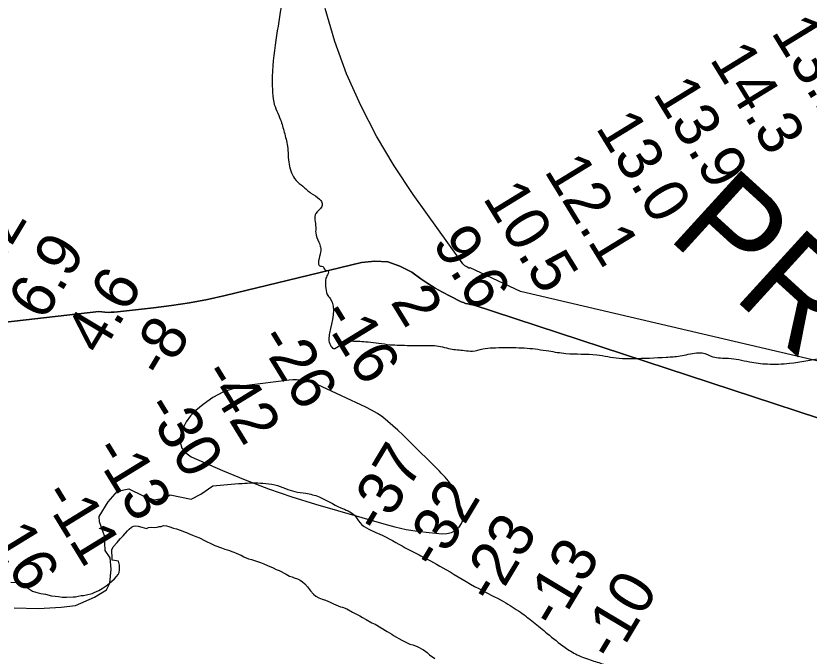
# Model space of a CAD drawing. Extents: x 3271442 to 3309282, y 752266 to 777610.
# Drawn here: x 3292928 to 3294121, y 763846 to 764809 of the extents above; entities that cross this region are included whole.
import ezdxf

# ---------------------------------------------------------------- set-up
doc = ezdxf.new("R2010")
doc.units = 0
for name, color, linetype in [('V-RIVR-EDGE', 7, 'Continuous'), ('V-RIVR-IDEN', 7, 'Continuous'), ('V-RIVR-RANG', 7, 'Continuous'), ('V-SITE-VEGE', 7, 'Continuous'), ('V-TOPO-DPTH', 7, 'Continuous'), ('V-TOPO-MINR', 7, 'Continuous'), ('V-TOPO-WATR', 7, 'Continuous')]:
    doc.layers.add(name, color=color, linetype=linetype)

msp = doc.modelspace()

# ---------------------------------------------------------------- linework, layer by layer
at = {"layer": 'V-RIVR-EDGE'}
msp.add_lwpolyline([(3292925.4, 763918.2), (3292961.9, 763917.2), (3292996.2, 763919.3), (3293017.5, 763921.9), (3293046.3, 763934.4), (3293064.5, 763945.7), (3293069.3, 763955.7), (3293071.1, 763976.5), (3293069.9, 763993.5), (3293062.1, 764004.8), (3293061.3, 764026.5), (3293053.9, 764047.9), (3293053.1, 764055.7), (3293066.6, 764077.8), (3293080.6, 764093.9), (3293098, 764097.7), (3293119.2, 764086.8), (3293136.2, 764080.7), (3293152.7, 764084.1), (3293160.1, 764088.5), (3293191.8, 764081.9), (3293206.2, 764089.2), (3293224, 764101.8)], dxfattribs=at)
for points in [[(3294811.4, 764660), (3294778.4, 764673.2), (3294747, 764688.3), (3294732.7, 764695.7), (3294740.5, 764701.8), (3294744.6, 764705.9), (3294742.6, 764710.4), (3294727.9, 764717.4), (3294709.1, 764725.6), (3294695.7, 764726.4), (3294685.5, 764727.3), (3294674.9, 764727.7), (3294662.7, 764731.8), (3294640.7, 764744.9), (3294620.3, 764760.1), (3294608.1, 764770.3), (3294592.2, 764785.4), (3294580, 764803), (3294565, 764823.4), (3294556, 764841.8), (3294551.6, 764863.4), (3294546.8, 764894.5), (3294542, 764927.9), (3294541.2, 764958.1), (3294544.6, 765003.8), (3294546.7, 765026.7), (3294552.8, 765040.9), (3294558.6, 765056), (3294558.6, 765061.7), (3294556.6, 765067), (3294542.8, 765089.1), (3294521.6, 765116.1), (3294507, 765140.2), (3294499.3, 765154.5), (3294496, 765168.4), (3294496.1, 765176.1), (3294499.7, 765179.8), (3294506.3, 765178.9), (3294507.9, 765181.4), (3294510.4, 765192), (3294515.3, 765196.5), (3294525.5, 765203), (3294533.3, 765207), (3294542.2, 765208.2), (3294549.2, 765208.2), (3294553.3, 765208.2), (3294550.8, 765216.4), (3294527.6, 765242.9), (3294494.3, 765278.1), (3294443.8, 765328), (3294405.9, 765358.3), (3294374.6, 765377.6), (3294366.8, 765387.8), (3294366, 765396.7), (3294367.7, 765401.2), (3294370.6, 765402.9), (3294383.2, 765404.9), (3294384, 765407.7), (3294377.1, 765417.5), (3294348.2, 765442.9), (3294325, 765458.5), (3294288.3, 765475.7), (3294230, 765497.5), (3294185.2, 765516.7), (3294128.5, 765542.6), (3294100.8, 765552.9), (3294089.8, 765551.7), (3294083.7, 765551.7), (3294077.6, 765556.6), (3294073.1, 765567.2), (3294069.1, 765572.1), (3294059.7, 765576.2), (3294038.1, 765584), (3294015.3, 765593.5), (3294003.4, 765594.3), (3293996.9, 765600.4), (3293990.8, 765602.5), (3293984.7, 765602.5), (3293976.9, 765602.9), (3293973.7, 765605), (3293959.4, 765618.1), (3293954.1, 765628.7), (3293957, 765634.8), (3293966.8, 765641.3), (3293958.3, 765648.7), (3293926.5, 765662.6), (3293925.3, 765662.6), (3293926.5, 765659.4), (3293927.7, 765655.7), (3293924, 765654.5), (3293900.8, 765654.1), (3293874.6, 765652.6), (3293841.6, 765652.2), (3293823.2, 765651), (3293816.3, 765651.1), (3293811, 765654.7), (3293799.6, 765658.4), (3293778.8, 765662.6), (3293779.2, 765660.9), (3293778.8, 765657.7), (3293770.6, 765650), (3293760.8, 765643.9), (3293751, 765645.5), (3293735.1, 765647.6), (3293711.8, 765650.5), (3293701.2, 765650.5), (3293697.2, 765654.2), (3293686.6, 765660.8), (3293678, 765660.8), (3293669.8, 765658), (3293667, 765654.7), (3293656.8, 765654.7), (3293648.6, 765654.7), (3293642.1, 765652.3), (3293640.8, 765646.2), (3293639.6, 765642.9), (3293627, 765639.3), (3293608.6, 765637.7), (3293602.9, 765637.7), (3293594.3, 765629.6), (3293590.6, 765628), (3293585.7, 765628), (3293579.6, 765632.1), (3293570.2, 765632.5), (3293567.4, 765629.2), (3293568.2, 765620.7), (3293571.4, 765611.3), (3293573, 765600.7), (3293580.7, 765593.7), (3293580.7, 765588), (3293578.7, 765583.9), (3293572.5, 765580.3), (3293557.5, 765584.4), (3293548.1, 765586), (3293539.5, 765597.1), (3293537.1, 765604), (3293537.1, 765608.9), (3293539.2, 765615.4), (3293551.5, 765633.8), (3293554.7, 765640.7), (3293555.2, 765644.4), (3293552.3, 765647.2), (3293547, 765648.1), (3293532.7, 765648.1), (3293520.9, 765648.5), (3293510.7, 765648.6), (3293494.4, 765643.3), (3293480.9, 765636.8), (3293472.3, 765638), (3293465, 765638.5), (3293453.1, 765628.7), (3293431.4, 765603.1), (3293430.2, 765599.8), (3293433.5, 765596.1), (3293436.7, 765595.7), (3293439.2, 765597.7), (3293452.7, 765607.9), (3293465.3, 765615.6), (3293475.5, 765617.6), (3293488.6, 765619.2), (3293487.4, 765614.8), (3293481.6, 765609.5), (3293480.8, 765606.2), (3293482.4, 765596.4), (3293489.7, 765582.9), (3293489.7, 765578.4), (3293486.8, 765571.1), (3293481.5, 765565.4), (3293469.7, 765561.3), (3293452.4, 765558.2)], [(3293334.4, 764888.1), (3293329.7, 764874.2), (3293321.4, 764846.1), (3293312.9, 764837.5), (3293312.4, 764833.9), (3293314.5, 764831.8), (3293320.2, 764833.4), (3293328.8, 764844.8), (3293330, 764844.4), (3293330.4, 764839.9), (3293320.1, 764779.6), (3293313.4, 764718), (3293313.7, 764698.8), (3293315.7, 764679.2), (3293325.9, 764652.7), (3293331.5, 764633.9), (3293336.4, 764613.1), (3293338.8, 764585.7), (3293349.3, 764561.6), (3293359.5, 764552.6), (3293371.7, 764542.4), (3293384.7, 764533.4), (3293388, 764528.5), (3293388, 764522), (3293379, 764511.8), (3293378.9, 764491), (3293378.9, 764482.4), (3293383.8, 764468.5), (3293386.2, 764460.8), (3293386.2, 764453.4), (3293386.1, 764432.6), (3293389.4, 764431.8), (3293393, 764426.9), (3293397.5, 764425.3), (3293397.5, 764421.6), (3293394.2, 764414.3), (3293393.8, 764402.4), (3293396.2, 764389.8), (3293400.7, 764383.6), (3293399.7, 764331.8), (3293400.9, 764313.5), (3293405.4, 764308.6), (3293415.2, 764313.8), (3293432.8, 764319.9)], [(3293490.3, 764314.1), (3293520, 764313.2), (3293546.6, 764313.1), (3293557.6, 764313.1), (3293581.6, 764308.1), (3293602.4, 764305.6), (3293614.7, 764304.8), (3293630.2, 764308), (3293644.9, 764309.6), (3293663.2, 764310), (3293696.7, 764309.1), (3293729.3, 764304.9), (3293755, 764301.2), (3293801.5, 764299), (3293835, 764294), (3293855.8, 764293.6), (3293906, 764295.5), (3293926.8, 764297.5), (3293951.7, 764301.9), (3293959.8, 764301.9), (3293976.1, 764296.1), (3293999.4, 764294), (3294031.2, 764288.6), (3294058.1, 764285.3), (3294091.6, 764286.5), (3294139.7, 764294.1), (3294185.5, 764303.4), (3294234.9, 764322), (3294290, 764357.4), (3294330.5, 764380.1), (3294355.4, 764389.8), (3294368.1, 764394.3), (3294391.3, 764393), (3294412.1, 764388.9), (3294449.6, 764371.3), (3294472.8, 764353.6), (3294479.7, 764346.3), (3294485.8, 764337.3), (3294489.9, 764336.5), (3294504.6, 764324.2), (3294524.1, 764308.2), (3294541.2, 764290.2), (3294557.1, 764269), (3294559.5, 764267.8), (3294569.7, 764257.1), (3294578.6, 764251.4), (3294602.2, 764229.3), (3294633.2, 764202.3), (3294645, 764191.2), (3294651.5, 764191.2), (3294654.8, 764192.4), (3294656, 764195.7), (3294693.1, 764164.2), (3294725.6, 764135.6), (3294764.3, 764087.7), (3294814.7, 764022.8)], [(3293432.8, 764319.9), (3293457.6, 764318.6), (3293490.3, 764314.1)], [(3293224, 764101.8), (3293268.2, 764105.7), (3293299.6, 764106), (3293317.2, 764103.5), (3293333.5, 764097.8), (3293347.3, 764093.3), (3293364, 764090.8), (3293384, 764085.4), (3293416.6, 764069), (3293437, 764058), (3293445.5, 764046.5), (3293474.5, 764029.7), (3293513.6, 764008.8), (3293537.2, 763996.5), (3293574.7, 763976), (3293624, 763947.3), (3293661.5, 763927.7), (3293686.7, 763911.7), (3293706.3, 763897), (3293727.1, 763879.8), (3293753.9, 763858.9), (3293771.9, 763847.8), (3293794.7, 763839.2), (3293814.2, 763832.6), (3293842.4, 763821.1), (3293875.4, 763811.7), (3293910, 763802.2), (3293940.2, 763791.5), (3293974, 763773.5), (3294004.6, 763754.6), (3294018, 763746.5), (3294016, 763742), (3294016, 763738.7), (3294018.4, 763733.8), (3294028.2, 763730.1), (3294034.7, 763731.3), (3294043.3, 763737.4), (3294050.2, 763739.8), (3294053.5, 763739.8), (3294057.6, 763734.9), (3294061.2, 763722.3), (3294061.6, 763717.8), (3294064.1, 763714.9), (3294070.6, 763714.9), (3294080.8, 763714.9), (3294082.8, 763709.6), (3294086.5, 763709.2), (3294088.5, 763709.6), (3294097.9, 763710.4), (3294097.5, 763705.9), (3294095.4, 763687.9), (3294095.4, 763682.2), (3294099, 763674), (3294114.1, 763656), (3294126.3, 763641.7), (3294140.1, 763629.5), (3294161.3, 763616.8), (3294192.7, 763592.6), (3294224.5, 763572.5), (3294241.1, 763556.2), (3294255, 763536.2), (3294269.2, 763507.6), (3294271.2, 763499.4), (3294268.7, 763488.8), (3294266.3, 763488), (3294261.4, 763492.9), (3294252.8, 763504.7), (3294249.6, 763507.6), (3294239.8, 763512.5), (3294236.1, 763515.8), (3294232.5, 763521.5), (3294230.1, 763526.8), (3294223.5, 763532.2), (3294216.6, 763533.4), (3294209.3, 763539.1), (3294206.8, 763539.1), (3294217, 763522), (3294225.9, 763515.4), (3294232.1, 763515), (3294232.5, 763509.7), (3294230.4, 763500.7), (3294232.4, 763496.6), (3294238.5, 763491.3), (3294247.9, 763486.4), (3294249.5, 763476.6), (3294249.5, 763460.7), (3294246.2, 763440.7), (3294252.2, 763419.1), (3294259.1, 763377.8), (3294256.6, 763358.3), (3294250.8, 763340.3), (3294250.4, 763328.5), (3294250.7, 763310.5), (3294255.2, 763298.7), (3294257.2, 763287.3), (3294253.9, 763278.7), (3294251.5, 763272.2), (3294252.6, 763260.8), (3294251.4, 763253.4), (3294251, 763245.7), (3294251, 763237.1), (3294255, 763228.9), (3294266.8, 763228.1), (3294276.6, 763226.8), (3294288.5, 763236.2), (3294293, 763238.2), (3294299.1, 763241.1), (3294303.6, 763239), (3294306.4, 763232.5), (3294310.9, 763225.5), (3294324.3, 763214.1), (3294330.9, 763213.7), (3294339.4, 763214.4), (3294346.8, 763218.5), (3294346.8, 763221), (3294348.4, 763226.3), (3294344.4, 763237.7), (3294339.1, 763248.7), (3294334.2, 763255.7), (3294334.2, 763258.1), (3294335.9, 763259.7), (3294340, 763260.6), (3294345.7, 763263), (3294349.8, 763269.5), (3294352.3, 763283.8)]]:
    msp.add_spline(points, degree=3, dxfattribs=at)
at = {"layer": 'V-SITE-VEGE'}
for points in [[(3293072.3, 764005.7), (3293074.5, 764010.1), (3293080.4, 764016.7), (3293082.2, 764019.2), (3293085.2, 764022.5), (3293089.3, 764026.6), (3293095.9, 764034.2), (3293098.5, 764036.8), (3293101.8, 764039.7), (3293104.8, 764041.2), (3293108.1, 764041.9), (3293111.7, 764041.5), (3293117.6, 764039.7), (3293124.6, 764037.8), (3293127.5, 764039.2), (3293132.3, 764039.6), (3293136, 764039.2), (3293140.4, 764039.9), (3293143.3, 764040.6), (3293146.6, 764041), (3293150, 764042.1), (3293154.4, 764041.7), (3293158, 764040.9), (3293165, 764038.3), (3293169.4, 764037.2), (3293176.7, 764034.6), (3293180, 764033.1), (3293184.8, 764031.6), (3293187.8, 764030.2), (3293193.6, 764027.9), (3293198.8, 764025.7), (3293203.9, 764023.8), (3293212.7, 764019.4), (3293215.6, 764017.5), (3293220.4, 764015.7), (3293227, 764012.3), (3293237.3, 764008.6), (3293242, 764006.8), (3293249.4, 764004.5), (3293252.7, 764003), (3293255.6, 764002.3), (3293258.5, 764001.2), (3293263.7, 763998.6), (3293266.6, 763997.5), (3293270.6, 763995.2), (3293278, 763992.3), (3293282.4, 763991.2), (3293292.7, 763987.8), (3293296, 763986.7), (3293300.7, 763984.8), (3293306.2, 763982.2), (3293314.7, 763978.5), (3293319.4, 763976.3), (3293323.8, 763974.8), (3293334.5, 763968.9), (3293339.6, 763966.3), (3293343.3, 763965.2), (3293346.6, 763963.7), (3293351.3, 763961.8), (3293355.7, 763960), (3293359, 763957.4), (3293362.3, 763954.4), (3293366.3, 763950), (3293371.1, 763944.1), (3293375.8, 763938.9), (3293379.1, 763936), (3293383.5, 763933.7), (3293388.7, 763931.5), (3293393.8, 763929.7), (3293400.8, 763926.7), (3293405.5, 763924.5), (3293416.2, 763920), (3293419.1, 763919.3), (3293425.7, 763916.7), (3293434.2, 763911.8), (3293445.1, 763906.3), (3293449.2, 763903.7), (3293455, 763900.7), (3293463.5, 763895.9), (3293468.2, 763893.7), (3293486.2, 763882.9), (3293493.5, 763878.9), (3293496.1, 763877), (3293508.2, 763870), (3293516.3, 763865.5), (3293520.3, 763863.7), (3293524.7, 763862.6), (3293531.3, 763860), (3293540.8, 763855.1), (3293546.3, 763851.1), (3293550, 763847.8), (3293558, 763842.2)], [(3292920.3, 763956.8), (3292929.8, 763956.7), (3292938.3, 763953.7), (3292945.6, 763948.6), (3292948.5, 763946.3), (3292952.9, 763943.7), (3292958.1, 763941.9), (3292961.7, 763941.1), (3292965.4, 763940), (3292972.4, 763938.9), (3292981.6, 763936.6), (3292987.1, 763935.9), (3292992.2, 763935.5), (3292997.4, 763934.7), (3293000.7, 763934.3), (3293004.3, 763934.3), (3293013.9, 763935), (3293017.9, 763935), (3293021.6, 763936.1), (3293026, 763936.8), (3293029.7, 763937.2), (3293034.1, 763937.9), (3293042.6, 763940), (3293045.5, 763941.5), (3293052.9, 763944.4), (3293058, 763947.3), (3293063.9, 763951.3), (3293068.7, 763955.4), (3293076.1, 763961.9), (3293079.4, 763965.6), (3293081.7, 763968.5), (3293083.1, 763971.5), (3293083.9, 763975.5), (3293083.9, 763982.5), (3293082.5, 763988.4), (3293076.2, 763989.5), (3293072.6, 763989.9), (3293072.6, 763997.2), (3293072.2, 764000.5), (3293072.3, 764005.7)]]:
    msp.add_lwpolyline(points, dxfattribs=at)
at = {"layer": 'V-TOPO-DPTH'}
for points in [[(3292811.8, 764336.6), (3293052.8, 764364.3), (3293057.4, 764363.6), (3293062, 764363.1), (3293066.6, 764363), (3293071.3, 764363.1), (3293075.9, 764363.5), (3293080.6, 764363.8), (3293085.2, 764364.3), (3293089.9, 764364.7), (3293135.1, 764369.6), (3293162.2, 764373.1), (3293189.3, 764377.2), (3293216.1, 764382.4), (3293242.9, 764388.4), (3293447.8, 764438), (3293467.9, 764440.1), (3293487.2, 764438.9), (3293505.6, 764432.7), (3293523.4, 764423.3), (3293536.9, 764413.6), (3293547.6, 764406.4), (3293558.4, 764399.6), (3293569.6, 764393.2), (3293581, 764387.3), (3293597.8, 764379), (3293601, 764377.6), (3293604.2, 764376.5), (3293607.6, 764375.6), (3293611, 764375), (3293614.4, 764374.8), (3294558, 764065)], [(3294558, 764065), (3293614.4, 764374.8), (3293611, 764375), (3293607.6, 764375.6), (3293604.2, 764376.5), (3293601, 764377.6), (3293597.8, 764379), (3293581, 764387.3), (3293569.6, 764393.2), (3293558.4, 764399.6), (3293547.6, 764406.4), (3293536.9, 764413.6), (3293523.4, 764423.3), (3293505.6, 764432.7), (3293487.2, 764438.9), (3293467.9, 764440.1), (3293447.8, 764438), (3293242.9, 764388.4), (3293216.1, 764382.4), (3293189.3, 764377.2), (3293162.2, 764373.1), (3293135.1, 764369.6), (3293089.9, 764364.7), (3293085.2, 764364.3), (3293080.6, 764363.8), (3293075.9, 764363.5), (3293071.3, 764363.1), (3293066.6, 764363), (3293062, 764363.1), (3293057.4, 764363.6), (3293052.8, 764364.3), (3292811.8, 764336.6)], [(3293184, 764198.5), (3293179.1, 764188.4), (3293175.4, 764177.7), (3293175.3, 764167.6), (3293177.6, 764158.6), (3293183.4, 764151.5), (3293191.5, 764145.5), (3293238.5, 764125), (3293272.9, 764110.8), (3293307.7, 764097.5), (3293343, 764085.5), (3293378.6, 764074.4), (3293481.1, 764044.7), (3293497.9, 764040.3), (3293514.9, 764036.5), (3293532.1, 764033.7), (3293549.4, 764031.6), (3293568.9, 764029.7), (3293576.1, 764030.1), (3293582.9, 764031.6), (3293588.9, 764035), (3293594.5, 764039.6), (3293598.2, 764045.5), (3293600.5, 764051.7), (3293600.4, 764058.2), (3293598.9, 764065), (3293584.9, 764098.2), (3293583.1, 764101.9), (3293581.1, 764105.4), (3293578.7, 764108.8), (3293576.1, 764111.9), (3293573.4, 764115), (3293570.5, 764118), (3293567.7, 764120.9), (3293564.8, 764123.9), (3293516.8, 764171.9), (3293509.7, 764178.9), (3293502.4, 764185.7), (3293495, 764192.4), (3293487.5, 764198.9), (3293479.7, 764205.1), (3293471.6, 764210.7), (3293463, 764215.7), (3293454.2, 764220.3), (3293381, 764254.4), (3293376.1, 764256.5), (3293371.1, 764258.3), (3293365.9, 764259.6), (3293360.6, 764260.6), (3293355.3, 764261.1), (3293349.9, 764261.4), (3293344.6, 764261.2), (3293339.2, 764260.8), (3293275.1, 764252.7), (3293257.2, 764248.9), (3293240.2, 764243.2), (3293224.4, 764234.7), (3293209.4, 764224.3), (3293198.8, 764215.5), (3293190.8, 764207.3), (3293184, 764198.5)], [(3293184, 764198.5), (3293179.1, 764188.4), (3293175.4, 764177.7), (3293175.3, 764167.6), (3293177.6, 764158.6), (3293183.4, 764151.5), (3293191.5, 764145.5), (3293238.5, 764125), (3293272.9, 764110.8), (3293307.7, 764097.5), (3293343, 764085.5), (3293378.6, 764074.4), (3293481.1, 764044.7), (3293497.9, 764040.3), (3293514.9, 764036.5), (3293532.1, 764033.7), (3293549.4, 764031.6), (3293568.9, 764029.7), (3293576.1, 764030.1), (3293582.9, 764031.6), (3293588.9, 764035), (3293594.5, 764039.6), (3293598.2, 764045.5), (3293600.5, 764051.7), (3293600.4, 764058.2), (3293598.9, 764065), (3293584.9, 764098.2), (3293583.1, 764101.9), (3293581.1, 764105.4), (3293578.7, 764108.8), (3293576.1, 764111.9), (3293573.4, 764115), (3293570.5, 764118), (3293567.7, 764120.9), (3293564.8, 764123.9), (3293516.8, 764171.9), (3293509.7, 764178.9), (3293502.4, 764185.7), (3293495, 764192.4), (3293487.5, 764198.9), (3293479.7, 764205.1), (3293471.6, 764210.7), (3293463, 764215.7), (3293454.2, 764220.3), (3293381, 764254.4), (3293376.1, 764256.5), (3293371.1, 764258.3), (3293365.9, 764259.6), (3293360.6, 764260.6), (3293355.3, 764261.1), (3293349.9, 764261.4), (3293344.6, 764261.2), (3293339.2, 764260.8), (3293275.1, 764252.7), (3293257.2, 764248.9), (3293240.2, 764243.2), (3293224.4, 764234.7), (3293209.4, 764224.3), (3293198.8, 764215.5), (3293190.8, 764207.3), (3293184, 764198.5)]]:
    msp.add_lwpolyline(points, dxfattribs=at)
at = {"layer": 'V-TOPO-MINR'}
for points in [[(3294768.8, 764141.1), (3293687, 764394.1), (3293611.3, 764430), (3293610.8, 764429.8), (3293610.2, 764429.7), (3293609.6, 764429.7), (3293609.1, 764429.7), (3293608.6, 764429.8), (3293608, 764430), (3293607.5, 764430.3), (3293605, 764431.8), (3293603.3, 764433), (3293601.7, 764434.3), (3293600.3, 764435.8), (3293599, 764437.4), (3293525.6, 764540.1), (3293496.8, 764583.4), (3293470.2, 764628), (3293446.7, 764674.3), (3293425.4, 764721.7), (3293407.8, 764770.7), (3293393.1, 764820.3)], [(3293184, 764198.5), (3293179.1, 764188.4), (3293175.4, 764177.7), (3293175.3, 764167.6), (3293177.6, 764158.6), (3293183.4, 764151.5), (3293191.5, 764145.5), (3293238.5, 764125), (3293272.9, 764110.8), (3293307.7, 764097.5), (3293343, 764085.5), (3293378.6, 764074.4), (3293481.1, 764044.7), (3293497.9, 764040.3), (3293514.9, 764036.5), (3293532.1, 764033.7), (3293549.4, 764031.6), (3293568.9, 764029.7), (3293576.1, 764030.1), (3293582.9, 764031.6), (3293588.9, 764035), (3293594.5, 764039.6), (3293598.2, 764045.5), (3293600.5, 764051.7), (3293600.4, 764058.2), (3293598.9, 764065), (3293584.9, 764098.2), (3293583.1, 764101.9), (3293581.1, 764105.4), (3293578.7, 764108.8), (3293576.1, 764111.9), (3293573.4, 764115), (3293570.5, 764118), (3293567.7, 764120.9), (3293564.8, 764123.9), (3293516.8, 764171.9), (3293509.7, 764178.9), (3293502.4, 764185.7), (3293495, 764192.4), (3293487.5, 764198.9), (3293479.7, 764205.1), (3293471.6, 764210.7), (3293463, 764215.7), (3293454.2, 764220.3), (3293381, 764254.4), (3293376.1, 764256.5), (3293371.1, 764258.3), (3293365.9, 764259.6), (3293360.6, 764260.6), (3293355.3, 764261.1), (3293349.9, 764261.4), (3293344.6, 764261.2), (3293339.2, 764260.8), (3293275.1, 764252.7), (3293257.2, 764248.9), (3293240.2, 764243.2), (3293224.4, 764234.7), (3293209.4, 764224.3), (3293198.8, 764215.5), (3293190.8, 764207.3), (3293184, 764198.5)]]:
    msp.add_lwpolyline(points, dxfattribs=at)
at = {"layer": 'V-TOPO-WATR'}
msp.add_lwpolyline([(3294558, 764065), (3293614.4, 764374.8), (3293611, 764375), (3293607.6, 764375.6), (3293604.2, 764376.5), (3293601, 764377.6), (3293597.8, 764379), (3293581, 764387.3), (3293569.6, 764393.2), (3293558.4, 764399.6), (3293547.6, 764406.4), (3293536.9, 764413.6), (3293523.4, 764423.3), (3293505.6, 764432.7), (3293487.2, 764438.9), (3293467.9, 764440.1), (3293447.8, 764438), (3293242.9, 764388.4), (3293216.1, 764382.4), (3293189.3, 764377.2), (3293162.2, 764373.1), (3293135.1, 764369.6), (3293089.9, 764364.7), (3293085.2, 764364.3), (3293080.6, 764363.8), (3293075.9, 764363.5), (3293071.3, 764363.1), (3293066.6, 764363), (3293062, 764363.1), (3293057.4, 764363.6), (3293052.8, 764364.3), (3292811.8, 764336.6)], dxfattribs=at)

# ---------------------------------------------------------------- texts
at = {"layer": 'V-RIVR-IDEN'}
msp.add_text('PROFIT', height=150, rotation=317.6434, dxfattribs=at).set_placement((3293905.3, 764476.5))
at = {"layer": 'V-RIVR-RANG'}
for s, rotation, p in [('13.1', 301.5181, (3294062.8, 764784.6)), ('14.3', 301.5181, (3293970.4, 764744)), ('13.9', 301.5181, (3293884.9, 764692.1)), ('13.0', 301.5181, (3293799, 764641)), ('12.1', 301.5181, (3293721.6, 764575.8)), ('10.5', 301.5181, (3293629.2, 764535.2)), ('7.2', 59.0885, (3292882.7, 764396.9)), ('9.6', 301.5181, (3293553.2, 764467.9)), ('6.9', 59.0885, (3292970.1, 764348.2)), ('4.6', 59.0885, (3293055.6, 764296.4)), ('2', 301.5181, (3293490.4, 764378.9)), ('-16', 301.5181, (3293384.7, 764360.1)), ('-8', 59.0885, (3293151, 764261.1)), ('-26', 301.5181, (3293290.5, 764322.4)), ('-42', 301.5181, (3293205.4, 764269.9)), ('-30', 301.5181, (3293119, 764219.4)), ('-13', 301.5181, (3293041.5, 764154.5)), ('-37', 59.0885, (3293477.2, 764027.2)), ('-32', 59.0885, (3293561.5, 763973.3)), ('-11', 301.5181, (3292965.1, 764087.8)), ('-16', 301.5181, (3292872.4, 764047.7)), ('-23', 59.0885, (3293647.2, 763921.8)), ('-13', 59.0885, (3293741.5, 763884.7)), ('-10', 59.0885, (3293828.4, 763835.1))]:
    msp.add_text(s, height=67, rotation=rotation, dxfattribs=at).set_placement(p)

doc.saveas('drawing.dxf')
